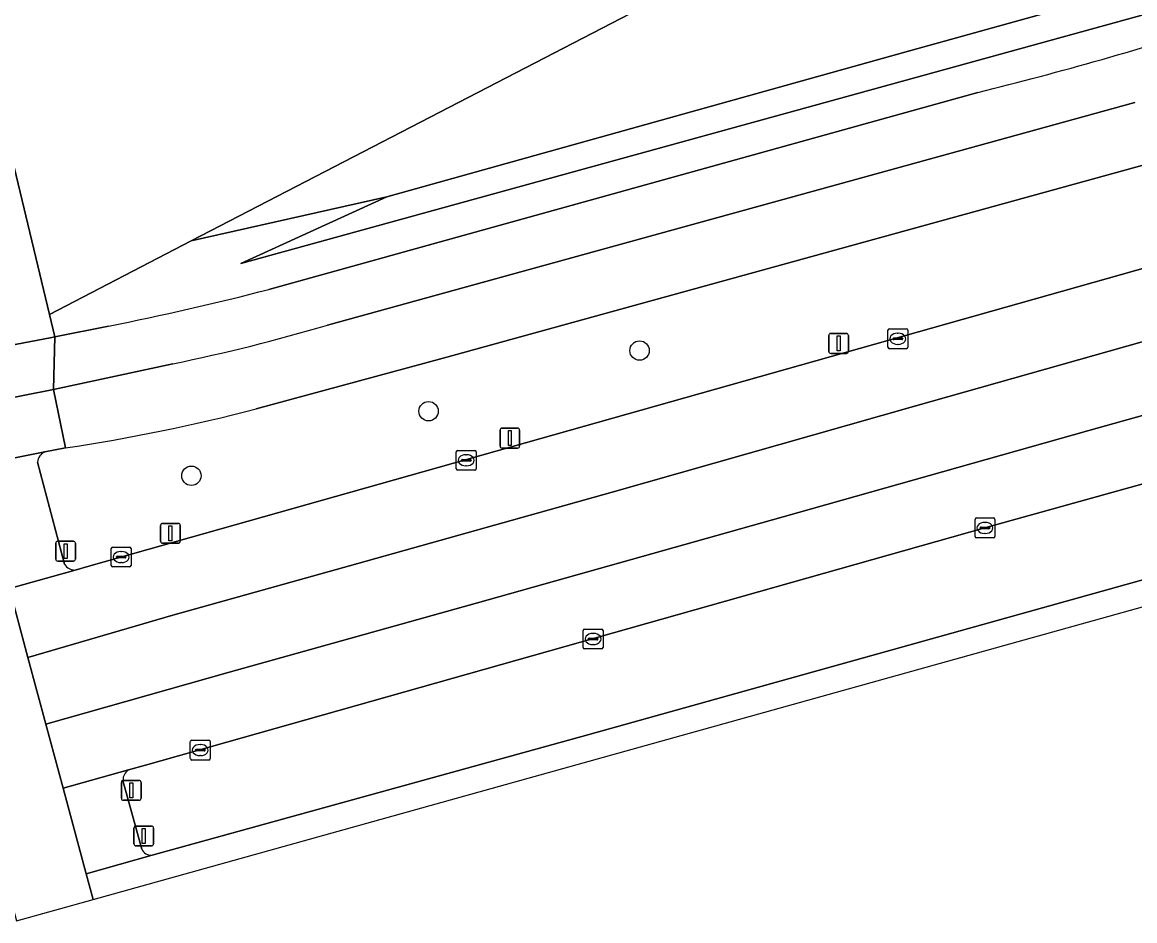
# Model space of a CAD drawing. Extents: x 159626 to 160723, y 388173 to 389416.
# Drawn here: x 159695.4 to 159751.4, y 388176.9 to 388222.2 of the extents above; entities that cross this region are included whole.
import ezdxf

# ---------------------------------------------------------------- set-up
doc = ezdxf.new("R2010")
doc.units = 0
for name, color, linetype in [('IMGEO_Berm_groen', 7, 'Continuous'), ('IMGEO_Boom', 7, 'Continuous'), ('IMGEO_Fietspad_open', 7, 'Continuous'), ('IMGEO_Groenvoorziening', 7, 'Continuous'), ('IMGEO_Kolk', 7, 'Continuous'), ('IMGEO_Lichtmast', 7, 'Continuous'), ('IMGEO_Loofbos', 7, 'Continuous'), ('IMGEO_Rijbaan_regionaal_gesloten', 7, 'Continuous'), ('IMGEO_Verkeerseiland_groen', 7, 'Continuous'), ('IMGEO_Verkeersregelinstallatiepaal', 7, 'Continuous'), ('IMGEO_Voetpad_open', 7, 'Continuous')]:
    doc.layers.add(name, color=color, linetype=linetype)

msp = doc.modelspace()

# ---------------------------------------------------------------- linework, layer by layer
at = {"layer": 'IMGEO_Berm_groen'}
for points in [[(159839.772, 388246.983), (159839.11, 388249.163), (159836.863, 388248.526), (159783.949, 388233.524), (159783.971, 388233.009), (159753.661, 388223.087), (159706.375, 388210.063), (159713.72, 388213.419), (159703.872, 388211.198), (159696.727, 388207.495), (159696.998, 388206.367), (159699.698, 388206.901)], [(159815.575, 388234.187), (159800.46, 388229.908), (159784.816, 388225.479), (159760.765, 388217.733), (159753.42, 388215.443), (159716.557, 388205.279), (159707.14, 388202.733)], [(159707.779, 388208.751), (159743.501, 388218.675)], [(159698.021, 388194.611), (159698.713, 388194.811), (159768.35, 388214.47)], [(159697.541, 388200.764), (159696.493, 388200.56)], [(159696.128, 388200.051), (159697.489, 388194.903)]]:
    msp.add_lwpolyline(points, dxfattribs=at)
msp.add_lwpolyline([(159753.661, 388223.087), (159783.971, 388233.009), (159779.865, 388234.029), (159774.543, 388232.126), (159752.364, 388224.196), (159739.836, 388220.702), (159713.72, 388213.419), (159706.375, 388210.063)], close=True, dxfattribs=at)
for centre, radius, start, end in [((159694.358, 388415.522), 202.889, 284.01742, 287.67782), ((159671.552, 388348.418), 144.289, 281.24846, 284.54082), ((159683.731, 388292.47), 92.74, 278.56371, 284.62035), ((159696.698, 388200.027), 0.571, 111.0733, 177.6387), ((159698, 388195.203), 0.592, 210.4142, 272.0635)]:
    msp.add_arc(centre, radius, start, end, dxfattribs=at)
at = {"layer": 'IMGEO_Boom'}
for centre in [(159726.461, 388205.67), (159715.829, 388202.615), (159703.878, 388199.362)]:
    msp.add_circle(centre, 0.489, dxfattribs=at)
at = {"layer": 'IMGEO_Fietspad_open'}
for points in [[(159707.14, 388202.733), (159716.557, 388205.279), (159753.42, 388215.443), (159760.765, 388217.733), (159784.816, 388225.479), (159800.46, 388229.908)], [(159751.413, 388218.17), (159710.741, 388206.957)], [(159702.951, 388205.007), (159696.922, 388203.702), (159697.541, 388200.764)], [(159698.928, 388178.017), (159698.584, 388179.305), (159697.417, 388183.627), (159696.551, 388186.842), (159695.645, 388190.208), (159694.709, 388193.686), (159693.058, 388199.876), (159696.493, 388200.56), (159697.541, 388200.764), (159696.922, 388203.702), (159690.798, 388202.496)], [(159689.785, 388196.049), (159690.512, 388194.033), (159690.771, 388192.955), (159693.688, 388182.126), (159694.609, 388178.64), (159695.066, 388176.939), (159698.928, 388178.017)]]:
    msp.add_lwpolyline(points, dxfattribs=at)
for centre, radius, start, end in [((159684.5, 388295.249), 92.109, 281.55515, 286.55194), ((159683.731, 388292.47), 92.74, 278.56371, 284.62035)]:
    msp.add_arc(centre, radius, start, end, dxfattribs=at)
at = {"layer": 'IMGEO_Groenvoorziening'}
msp.add_lwpolyline([(159657.112, 388377.421), (159651.536, 388399.899), (159645.988, 388387.96), (159655.37, 388349.825), (159659.023, 388335.866), (159671.066, 388279.691), (159675.649, 388277.453), (159691.701, 388205.347), (159696.758, 388206.32), (159696.998, 388206.367), (159696.727, 388207.495), (159670.036, 388318.729)], close=True, dxfattribs=at)
msp.add_lwpolyline([(159734.672, 388227.162), (159703.872, 388211.198), (159713.72, 388213.419), (159739.836, 388220.702), (159752.364, 388224.196)], dxfattribs=at)
at = {"layer": 'IMGEO_Kolk'}
for p, q in [((159739.051, 388206.764), (159739.903, 388206.764)), ((159738.976, 388205.838), (159738.976, 388206.69)), ((159739.235, 388206.258), (159739.235, 388206.27)), ((159739.673, 388206.221), (159739.275, 388206.221)), ((159739.278, 388206.307), (159739.676, 388206.307)), ((159739.464, 388206.544), (159739.489, 388206.544)), ((159739.719, 388206.27), (159739.719, 388206.258)), ((159739.977, 388206.69), (159739.977, 388205.838)), ((159739.903, 388205.764), (159739.051, 388205.764)), ((159739.487, 388205.984), (159739.462, 388205.984)), ((159717.226, 388199.716), (159717.226, 388200.568)), ((159717.301, 388200.642), (159718.153, 388200.642)), ((159718.227, 388200.568), (159718.227, 388199.716)), ((159717.485, 388200.136), (159717.485, 388200.148)), ((159717.923, 388200.099), (159717.525, 388200.099)), ((159717.528, 388200.185), (159717.926, 388200.185)), ((159717.714, 388200.422), (159717.739, 388200.422)), ((159717.969, 388200.148), (159717.969, 388200.136)), ((159718.153, 388199.642), (159717.301, 388199.642)), ((159717.737, 388199.862), (159717.712, 388199.862)), ((159743.439, 388197.235), (159744.291, 388197.235)), ((159743.364, 388196.309), (159743.364, 388197.161)), ((159743.623, 388196.729), (159743.623, 388196.741)), ((159744.061, 388196.692), (159743.663, 388196.692)), ((159743.666, 388196.778), (159744.064, 388196.778)), ((159743.852, 388197.015), (159743.877, 388197.015)), ((159744.107, 388196.741), (159744.107, 388196.729)), ((159744.365, 388197.161), (159744.365, 388196.309)), ((159744.291, 388196.235), (159743.439, 388196.235)), ((159743.875, 388196.455), (159743.85, 388196.455)), ((159699.839, 388194.839), (159699.839, 388195.691)), ((159699.914, 388195.765), (159700.766, 388195.765)), ((159700.327, 388195.545), (159700.352, 388195.545)), ((159700.84, 388195.691), (159700.84, 388194.839)), ((159700.098, 388195.259), (159700.098, 388195.271)), ((159700.536, 388195.222), (159700.138, 388195.222)), ((159700.141, 388195.308), (159700.539, 388195.308)), ((159700.35, 388194.985), (159700.325, 388194.985)), ((159700.582, 388195.271), (159700.582, 388195.259)), ((159700.766, 388194.765), (159699.914, 388194.765)), ((159723.618, 388190.71), (159723.618, 388191.562)), ((159723.693, 388191.636), (159724.545, 388191.636)), ((159724.619, 388191.562), (159724.619, 388190.71)), ((159723.877, 388191.13), (159723.877, 388191.142)), ((159724.315, 388191.093), (159723.917, 388191.093)), ((159723.92, 388191.179), (159724.318, 388191.179)), ((159724.106, 388191.416), (159724.131, 388191.416)), ((159724.361, 388191.142), (159724.361, 388191.13)), ((159724.545, 388190.636), (159723.693, 388190.636)), ((159724.129, 388190.856), (159724.104, 388190.856)), ((159703.825, 388185.113), (159703.825, 388185.965)), ((159703.9, 388186.039), (159704.752, 388186.039)), ((159704.826, 388185.965), (159704.826, 388185.113)), ((159704.084, 388185.533), (159704.084, 388185.545)), ((159704.522, 388185.496), (159704.124, 388185.496)), ((159704.127, 388185.582), (159704.525, 388185.582)), ((159704.313, 388185.819), (159704.338, 388185.819)), ((159704.568, 388185.545), (159704.568, 388185.533)), ((159704.752, 388185.039), (159703.9, 388185.039)), ((159704.336, 388185.259), (159704.311, 388185.259))]:
    msp.add_line(p, q, dxfattribs=at)
for points in [[(159739.051, 388206.764), (159739.903, 388206.764)], [(159738.976, 388205.838), (159738.976, 388206.69)], [(159739.977, 388206.69), (159739.977, 388205.838)], [(159739.903, 388205.764), (159739.051, 388205.764)], [(159717.226, 388199.716), (159717.226, 388200.568)], [(159717.301, 388200.642), (159718.153, 388200.642)], [(159718.227, 388200.568), (159718.227, 388199.716)], [(159718.153, 388199.642), (159717.301, 388199.642)], [(159743.439, 388197.235), (159744.291, 388197.235)], [(159743.364, 388196.309), (159743.364, 388197.161)], [(159744.365, 388197.161), (159744.365, 388196.309)], [(159744.291, 388196.235), (159743.439, 388196.235)], [(159699.839, 388194.839), (159699.839, 388195.691)], [(159699.914, 388195.765), (159700.766, 388195.765)], [(159700.84, 388195.691), (159700.84, 388194.839)], [(159700.766, 388194.765), (159699.914, 388194.765)], [(159723.618, 388190.71), (159723.618, 388191.562)], [(159723.693, 388191.636), (159724.545, 388191.636)], [(159724.619, 388191.562), (159724.619, 388190.71)], [(159724.545, 388190.636), (159723.693, 388190.636)], [(159703.825, 388185.113), (159703.825, 388185.965)], [(159703.9, 388186.039), (159704.752, 388186.039)], [(159704.826, 388185.965), (159704.826, 388185.113)], [(159704.752, 388185.039), (159703.9, 388185.039)]]:
    msp.add_lwpolyline(points, dxfattribs=at)
for centre, radius, start, end in [((159739.053, 388206.688), 0.0765, 91.552, 178.448), ((159739.053, 388206.688), 0.0765, 91.552, 178.448), ((159739.901, 388206.688), 0.0765, 1.552, 88.448), ((159739.901, 388206.688), 0.0765, 1.552, 88.448), ((159739.275, 388206.267), 0.0403, 85.8775, 175.7526), ((159739.272, 388206.257), 0.0366, 178.938, 274.7102), ((159739.676, 388206.264), 0.043, 264.8664, 352.4533), ((159739.68, 388206.269), 0.0386, 1.7309, 96.639), ((159739.053, 388205.84), 0.0765, 181.552, 268.448), ((159739.053, 388205.84), 0.0765, 181.552, 268.448), ((159739.901, 388205.84), 0.0765, 271.552, 358.448), ((159739.901, 388205.84), 0.0765, 271.552, 358.448), ((159717.303, 388200.566), 0.0765, 91.552, 178.448), ((159717.303, 388200.566), 0.0765, 91.552, 178.448), ((159718.151, 388200.566), 0.0765, 1.552, 88.448), ((159718.151, 388200.566), 0.0765, 1.552, 88.448), ((159717.525, 388200.145), 0.0403, 85.8775, 175.7526), ((159717.522, 388200.135), 0.0366, 178.938, 274.7102), ((159717.926, 388200.142), 0.043, 264.8664, 352.4533), ((159717.93, 388200.147), 0.0386, 1.7309, 96.639), ((159717.303, 388199.718), 0.0765, 181.552, 268.448), ((159717.303, 388199.718), 0.0765, 181.552, 268.448), ((159718.151, 388199.718), 0.0765, 271.552, 358.448), ((159718.151, 388199.718), 0.0765, 271.552, 358.448), ((159743.441, 388197.159), 0.0765, 91.552, 178.448), ((159743.441, 388197.159), 0.0765, 91.552, 178.448), ((159744.289, 388197.159), 0.0765, 1.552, 88.448), ((159744.289, 388197.159), 0.0765, 1.552, 88.448), ((159743.663, 388196.738), 0.0403, 85.8775, 175.7526), ((159743.66, 388196.728), 0.0366, 178.938, 274.7102), ((159744.064, 388196.735), 0.043, 264.8664, 352.4533), ((159744.068, 388196.74), 0.0386, 1.7309, 96.639), ((159743.441, 388196.311), 0.0765, 181.552, 268.448), ((159743.441, 388196.311), 0.0765, 181.552, 268.448), ((159744.289, 388196.311), 0.0765, 271.552, 358.448), ((159744.289, 388196.311), 0.0765, 271.552, 358.448), ((159699.916, 388195.689), 0.0765, 91.552, 178.448), ((159699.916, 388195.689), 0.0765, 91.552, 178.448), ((159700.764, 388195.689), 0.0765, 1.552, 88.448), ((159700.764, 388195.689), 0.0765, 1.552, 88.448), ((159700.138, 388195.268), 0.0403, 85.8775, 175.7526), ((159700.135, 388195.258), 0.0366, 178.938, 274.7102), ((159700.539, 388195.265), 0.043, 264.8664, 352.4533), ((159700.543, 388195.27), 0.0386, 1.7309, 96.639), ((159699.916, 388194.841), 0.0765, 181.552, 268.448), ((159699.916, 388194.841), 0.0765, 181.552, 268.448), ((159700.764, 388194.841), 0.0765, 271.552, 358.448), ((159700.764, 388194.841), 0.0765, 271.552, 358.448), ((159723.695, 388191.56), 0.0765, 91.552, 178.448), ((159723.695, 388191.56), 0.0765, 91.552, 178.448), ((159724.543, 388191.56), 0.0765, 1.552, 88.448), ((159724.543, 388191.56), 0.0765, 1.552, 88.448), ((159723.917, 388191.139), 0.0403, 85.8775, 175.7526), ((159723.914, 388191.129), 0.0366, 178.938, 274.7102), ((159724.318, 388191.136), 0.043, 264.8664, 352.4533), ((159724.322, 388191.141), 0.0386, 1.7309, 96.639), ((159723.695, 388190.712), 0.0765, 181.552, 268.448), ((159723.695, 388190.712), 0.0765, 181.552, 268.448), ((159724.543, 388190.712), 0.0765, 271.552, 358.448), ((159724.543, 388190.712), 0.0765, 271.552, 358.448), ((159703.902, 388185.963), 0.0765, 91.552, 178.448), ((159703.902, 388185.963), 0.0765, 91.552, 178.448), ((159704.75, 388185.963), 0.0765, 1.552, 88.448), ((159704.75, 388185.963), 0.0765, 1.552, 88.448), ((159704.124, 388185.542), 0.0403, 85.8775, 175.7526), ((159704.121, 388185.532), 0.0366, 178.938, 274.7102), ((159704.525, 388185.539), 0.043, 264.8664, 352.4533), ((159704.529, 388185.544), 0.0386, 1.7309, 96.639), ((159703.902, 388185.115), 0.0765, 181.552, 268.448), ((159703.902, 388185.115), 0.0765, 181.552, 268.448), ((159704.75, 388185.115), 0.0765, 271.552, 358.448), ((159704.75, 388185.115), 0.0765, 271.552, 358.448)]:
    msp.add_arc(centre, radius, start, end, dxfattribs=at)
for centre, major_axis, ratio, start_param, end_param in [((159739.463, 388206.264), (-0.387, 0.002), 0.722429, 4.712389, 7.853982), ((159739.488, 388206.264), (-0.39, 0.002), 0.717154, 1.570796, 4.712389), ((159717.713, 388200.142), (-0.387, 0.002), 0.722429, 4.712389, 7.853982), ((159717.738, 388200.142), (-0.39, 0.002), 0.717154, 1.570796, 4.712389), ((159743.851, 388196.735), (-0.387, 0.002), 0.722429, 4.712389, 7.853982), ((159743.876, 388196.735), (-0.39, 0.002), 0.717154, 1.570796, 4.712389), ((159700.326, 388195.265), (-0.387, 0.002), 0.722429, 4.712389, 7.853982), ((159700.351, 388195.265), (-0.39, 0.002), 0.717154, 1.570796, 4.712389), ((159724.105, 388191.136), (-0.387, 0.002), 0.722429, 4.712389, 7.853982), ((159724.13, 388191.136), (-0.39, 0.002), 0.717154, 1.570796, 4.712389), ((159704.312, 388185.539), (-0.387, 0.002), 0.722429, 4.712389, 7.853982), ((159704.337, 388185.539), (-0.39, 0.002), 0.717154, 1.570796, 4.712389)]:
    msp.add_ellipse(centre, major_axis=major_axis, ratio=ratio, start_param=start_param, end_param=end_param, dxfattribs=at)
at = {"layer": 'IMGEO_Lichtmast'}
for p, q in [((159735.996, 388205.63), (159735.996, 388206.43)), ((159735.996, 388206.43), (159735.996, 388205.63)), ((159736.096, 388206.53), (159736.886, 388206.53)), ((159736.886, 388206.53), (159736.096, 388206.53)), ((159736.986, 388206.43), (159736.986, 388205.63)), ((159736.986, 388205.63), (159736.986, 388206.43)), ((159736.886, 388205.53), (159736.096, 388205.53)), ((159736.096, 388205.53), (159736.886, 388205.53)), ((159719.429, 388200.86), (159719.429, 388201.66)), ((159719.429, 388201.66), (159719.429, 388200.86)), ((159719.529, 388201.76), (159720.319, 388201.76)), ((159720.319, 388201.76), (159719.529, 388201.76)), ((159720.419, 388201.66), (159720.419, 388200.86)), ((159720.419, 388200.86), (159720.419, 388201.66)), ((159720.319, 388200.76), (159719.529, 388200.76)), ((159719.529, 388200.76), (159720.319, 388200.76)), ((159702.326, 388196.062), (159702.326, 388196.862)), ((159702.326, 388196.862), (159702.326, 388196.062)), ((159702.426, 388196.962), (159703.216, 388196.962)), ((159703.216, 388196.962), (159702.426, 388196.962)), ((159703.316, 388196.862), (159703.316, 388196.062)), ((159703.316, 388196.062), (159703.316, 388196.862)), ((159703.216, 388195.962), (159702.426, 388195.962)), ((159702.426, 388195.962), (159703.216, 388195.962))]:
    msp.add_line(p, q, dxfattribs=at)
for points in [[(159736.416, 388206.405), (159736.566, 388206.405), (159736.566, 388205.655), (159736.416, 388205.655), (159736.416, 388206.405)], [(159719.849, 388201.635), (159719.999, 388201.635), (159719.999, 388200.885), (159719.849, 388200.885), (159719.849, 388201.635)], [(159702.746, 388196.837), (159702.896, 388196.837), (159702.896, 388196.087), (159702.746, 388196.087), (159702.746, 388196.837)]]:
    msp.add_lwpolyline(points, dxfattribs=at)
for centre, start, end in [((159736.096, 388206.43), 90, 180), ((159736.096, 388206.43), 90, 180), ((159736.886, 388206.43), 0, 90), ((159736.886, 388206.43), 360, 90), ((159736.096, 388205.63), 180, 270), ((159736.096, 388205.63), 180, 270), ((159736.886, 388205.63), 270, 0), ((159736.886, 388205.63), 270, 0), ((159719.529, 388201.66), 90, 180), ((159719.529, 388201.66), 90, 180), ((159720.319, 388201.66), 0, 90), ((159720.319, 388201.66), 360, 90), ((159719.529, 388200.86), 180, 270), ((159719.529, 388200.86), 180, 270), ((159720.319, 388200.86), 270, 0), ((159720.319, 388200.86), 270, 0), ((159702.426, 388196.862), 90, 180), ((159702.426, 388196.862), 90, 180), ((159703.216, 388196.862), 0, 90), ((159703.216, 388196.862), 360, 90), ((159702.426, 388196.062), 180, 270), ((159702.426, 388196.062), 180, 270), ((159703.216, 388196.062), 270, 0), ((159703.216, 388196.062), 270, 0)]:
    msp.add_arc(centre, 0.1, start, end, dxfattribs=at)
at = {"layer": 'IMGEO_Loofbos'}
msp.add_lwpolyline([(159657.112, 388377.421), (159670.036, 388318.729), (159696.727, 388207.495), (159703.872, 388211.198), (159734.672, 388227.162), (159720.1, 388249.507), (159709.247, 388265.397), (159672.883, 388319.887), (159716.015, 388365.984)], dxfattribs=at)
at = {"layer": 'IMGEO_Rijbaan_regionaal_gesloten'}
for points in [[(159698.928, 388178.017), (159861.579, 388223.398), (160022.114, 388268.189), (160021.708, 388269.57), (160016.34, 388268.102)], [(159768.35, 388214.47), (159698.713, 388194.811), (159698.021, 388194.611), (159694.709, 388193.686), (159695.645, 388190.208), (159702.939, 388192.343), (159712.26, 388194.947), (159725.074, 388198.53), (159740.381, 388202.888), (159755.877, 388207.277), (159763.578, 388209.464), (159771.35, 388211.588), (159779.184, 388213.342), (159787.18, 388214.573), (159795.152, 388215.54), (159803.176, 388216.453), (159811.042, 388217.287), (159816.725, 388218.138)], [(159787.18, 388214.573), (159779.184, 388213.342), (159771.35, 388211.588), (159763.578, 388209.464), (159755.877, 388207.277), (159740.381, 388202.888), (159725.074, 388198.53), (159712.26, 388194.947), (159702.939, 388192.343), (159695.645, 388190.208), (159696.551, 388186.842), (159705.731, 388189.441), (159718.301, 388192.965), (159733.691, 388197.291), (159749.105, 388201.637), (159756.837, 388203.804), (159764.561, 388205.889), (159772.412, 388207.729), (159780.309, 388209.35), (159788.222, 388210.75)], [(159788.222, 388210.75), (159780.309, 388209.35), (159772.412, 388207.729), (159764.561, 388205.889), (159756.837, 388203.804), (159749.105, 388201.637), (159733.691, 388197.291), (159718.301, 388192.965), (159705.731, 388189.441), (159696.551, 388186.842), (159697.417, 388183.627), (159700.717, 388184.545), (159701.565, 388184.785), (159743.865, 388196.735), (159755.941, 388200.096), (159766.088, 388202.789)], [(159796.01, 388206.591), (159794.4, 388206.136), (159753.508, 388194.583), (159723.849, 388186.307), (159701.9, 388180.24), (159698.584, 388179.305), (159698.928, 388178.017)]]:
    msp.add_lwpolyline(points, dxfattribs=at)
at = {"layer": 'IMGEO_Verkeerseiland_groen'}
for points in [[(159701.9, 388180.24), (159723.849, 388186.307), (159753.508, 388194.583), (159794.4, 388206.136)], [(159766.088, 388202.789), (159755.941, 388200.096), (159743.865, 388196.735), (159701.565, 388184.785), (159700.717, 388184.545)], [(159700.426, 388184.013), (159701.376, 388180.551)]]:
    msp.add_lwpolyline(points, dxfattribs=at)
for centre, radius, start, end in [((159701.087, 388183.997), 0.661, 124.0167, 178.6266), ((159701.861, 388180.771), 0.533, 204.414, 274.2068)]:
    msp.add_arc(centre, radius, start, end, dxfattribs=at)
at = {"layer": 'IMGEO_Verkeersregelinstallatiepaal'}
for p, q in [((159697.141, 388196.064), (159697.931, 388196.064)), ((159697.931, 388196.064), (159697.141, 388196.064)), ((159697.041, 388195.164), (159697.041, 388195.964)), ((159697.041, 388195.964), (159697.041, 388195.164)), ((159698.031, 388195.964), (159698.031, 388195.164)), ((159698.031, 388195.164), (159698.031, 388195.964)), ((159697.931, 388195.064), (159697.141, 388195.064)), ((159697.141, 388195.064), (159697.931, 388195.064)), ((159700.352, 388183.111), (159700.352, 388183.911)), ((159700.352, 388183.911), (159700.352, 388183.111)), ((159700.452, 388184.011), (159701.242, 388184.011)), ((159701.242, 388184.011), (159700.452, 388184.011)), ((159701.342, 388183.911), (159701.342, 388183.111)), ((159701.342, 388183.111), (159701.342, 388183.911)), ((159701.242, 388183.011), (159700.452, 388183.011)), ((159700.452, 388183.011), (159701.242, 388183.011)), ((159700.981, 388180.812), (159700.981, 388181.612)), ((159700.981, 388181.612), (159700.981, 388180.812)), ((159701.081, 388181.712), (159701.871, 388181.712)), ((159701.871, 388181.712), (159701.081, 388181.712)), ((159701.971, 388181.612), (159701.971, 388180.812)), ((159701.971, 388180.812), (159701.971, 388181.612)), ((159701.871, 388180.712), (159701.081, 388180.712)), ((159701.081, 388180.712), (159701.871, 388180.712))]:
    msp.add_line(p, q, dxfattribs=at)
for points in [[(159697.461, 388195.939), (159697.611, 388195.939), (159697.611, 388195.189), (159697.461, 388195.189), (159697.461, 388195.939)], [(159700.772, 388183.886), (159700.922, 388183.886), (159700.922, 388183.136), (159700.772, 388183.136), (159700.772, 388183.886)], [(159701.401, 388181.587), (159701.551, 388181.587), (159701.551, 388180.837), (159701.401, 388180.837), (159701.401, 388181.587)]]:
    msp.add_lwpolyline(points, dxfattribs=at)
for centre, start, end in [((159697.141, 388195.964), 90, 180), ((159697.141, 388195.964), 90, 180), ((159697.931, 388195.964), 0, 90), ((159697.931, 388195.964), 360, 90), ((159697.141, 388195.164), 180, 270), ((159697.141, 388195.164), 180, 270), ((159697.931, 388195.164), 270, 0), ((159697.931, 388195.164), 270, 0), ((159700.452, 388183.911), 90, 180), ((159700.452, 388183.911), 90, 180), ((159701.242, 388183.911), 0, 90), ((159701.242, 388183.911), 360, 90), ((159700.452, 388183.111), 180, 270), ((159700.452, 388183.111), 180, 270), ((159701.242, 388183.111), 270, 0), ((159701.242, 388183.111), 270, 0), ((159701.081, 388181.612), 90, 180), ((159701.081, 388181.612), 90, 180), ((159701.871, 388181.612), 0, 90), ((159701.871, 388181.612), 360, 90), ((159701.081, 388180.812), 180, 270), ((159701.081, 388180.812), 180, 270), ((159701.871, 388180.812), 270, 0), ((159701.871, 388180.812), 270, 0)]:
    msp.add_arc(centre, 0.1, start, end, dxfattribs=at)
at = {"layer": 'IMGEO_Voetpad_open'}
for points in [[(159743.501, 388218.675), (159707.779, 388208.751)], [(159710.741, 388206.957), (159751.413, 388218.17)], [(159699.698, 388206.901), (159696.998, 388206.367), (159696.922, 388203.702), (159702.951, 388205.007)], [(159690.798, 388202.496), (159696.922, 388203.702), (159696.998, 388206.367), (159696.758, 388206.32), (159691.701, 388205.347), (159690.534, 388205.123)], [(159696.493, 388200.56), (159693.058, 388199.876), (159694.709, 388193.686), (159698.021, 388194.611)], [(159697.489, 388194.903), (159696.128, 388200.051)], [(159700.717, 388184.545), (159697.417, 388183.627), (159698.584, 388179.305), (159701.9, 388180.24)], [(159701.376, 388180.551), (159700.426, 388184.013)]]:
    msp.add_lwpolyline(points, dxfattribs=at)
for centre, radius, start, end in [((159694.358, 388415.522), 202.889, 284.01742, 287.67782), ((159671.552, 388348.418), 144.289, 281.24846, 284.54082), ((159684.5, 388295.249), 92.109, 281.55515, 286.55194), ((159696.698, 388200.027), 0.571, 111.0733, 177.6387), ((159698, 388195.203), 0.592, 210.4142, 272.0635), ((159701.087, 388183.997), 0.661, 124.0167, 178.6266), ((159701.861, 388180.771), 0.533, 204.414, 274.2068)]:
    msp.add_arc(centre, radius, start, end, dxfattribs=at)

doc.saveas('drawing.dxf')
